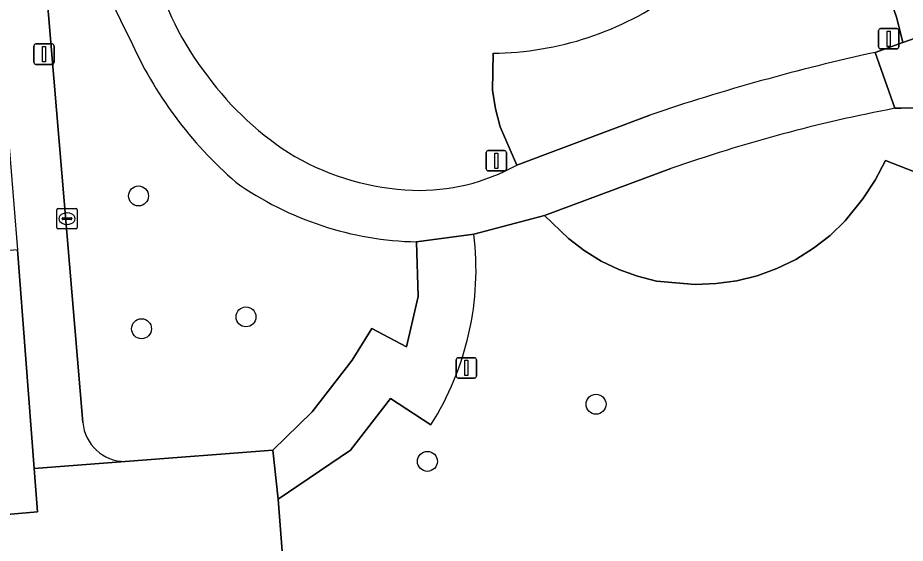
# Model space of a CAD drawing. Extents: x 162989 to 165008, y 383432 to 384338.
# Drawn here: x 164254.78 to 164298.3, y 383939.02 to 383964.81 of the extents above; entities that cross this region are included whole.
import ezdxf

# ---------------------------------------------------------------- set-up
doc = ezdxf.new("R2010")
doc.units = 0
for name, color, linetype in [('IMGEO_Boom', 7, 'Continuous'), ('IMGEO_Groenvoorziening', 7, 'Continuous'), ('IMGEO_Kolk', 7, 'Continuous'), ('IMGEO_Lichtmast', 7, 'Continuous'), ('IMGEO_Pand', 7, 'Continuous'), ('IMGEO_Voetpad_halfverhard', 7, 'Continuous'), ('IMGEO_Voetpad_open', 7, 'Continuous')]:
    doc.layers.add(name, color=color, linetype=linetype)

msp = doc.modelspace()

# ---------------------------------------------------------------- linework, layer by layer
at = {"layer": 'IMGEO_Boom'}
for centre in [(164260.703, 383956.063), (164265.973, 383950.13), (164260.851, 383949.548), (164283.14, 383945.844), (164274.871, 383943.042)]:
    msp.add_circle(centre, 0.489, dxfattribs=at)
at = {"layer": 'IMGEO_Groenvoorziening'}
for points in [[(164290.879, 383971.484), (164291.851, 383971.193), (164292.788, 383970.802), (164293.679, 383970.315), (164294.514, 383969.738), (164295.284, 383969.077), (164295.981, 383968.339), (164296.597, 383967.532), (164297.125, 383966.665), (164297.559, 383965.747), (164297.895, 383964.79), (164298.179, 383963.584), (164302.701, 383965.175), (164298.429, 384010.231), (164292.153, 384009.25), (164293.255, 383994.351), (164291.436, 383987.559)], [(164255.736, 383971.524), (164256.154, 383966.522), (164257.974, 383944.95)], [(164296.828, 383963.108), (164298.179, 383963.584), (164297.895, 383964.79), (164297.559, 383965.747), (164297.125, 383966.665), (164296.597, 383967.532), (164295.981, 383968.339), (164295.284, 383969.077), (164294.514, 383969.738), (164293.679, 383970.315), (164292.788, 383970.802), (164291.851, 383971.193), (164290.879, 383971.484), (164290.412, 383969.419)], [(164279.258, 383957.581), (164278.432, 383959.448), (164278.204, 383960.342), (164278.07, 383961.256), (164278.088, 383963.066)], [(164278.088, 383963.066), (164278.07, 383961.256), (164278.204, 383960.342), (164278.432, 383959.448), (164279.258, 383957.581), (164285.779, 383960.033)], [(164295.355, 383954.842), (164296.23, 383955.924), (164296.832, 383956.836), (164297.335, 383957.807), (164302.187, 383955.899), (164305.425, 383953.58), (164309.846, 383951.777), (164309.165, 383959.76), (164309.037, 383961.321), (164305.419, 383960.568), (164298.1, 383960.371), (164297.798, 383960.363)], [(164309.846, 383951.777), (164305.425, 383953.58), (164302.187, 383955.899), (164297.335, 383957.807), (164296.832, 383956.836), (164296.23, 383955.924), (164295.355, 383954.842), (164294.615, 383954.129), (164293.805, 383953.496), (164292.933, 383952.952), (164292.01, 383952.503), (164291.044, 383952.152), (164290.047, 383951.904), (164289.029, 383951.761), (164288.002, 383951.726), (164286.108, 383951.889), (164285.167, 383952.12), (164284.256, 383952.448), (164283.384, 383952.87), (164282.561, 383953.381), (164281.796, 383953.975), (164280.616, 383955.106), (164277.147, 383954.186)], [(164286.813, 383957.403), (164280.616, 383955.106), (164281.796, 383953.975), (164282.561, 383953.381), (164283.384, 383952.87), (164284.256, 383952.448), (164285.167, 383952.12), (164286.108, 383951.889), (164288.002, 383951.726), (164289.029, 383951.761), (164290.047, 383951.904), (164291.044, 383952.152), (164292.01, 383952.503), (164292.933, 383952.952), (164293.805, 383953.496), (164294.615, 383954.129), (164295.355, 383954.842)], [(164260.052, 383943.038), (164267.296, 383943.592), (164269.226, 383945.479), (164271.174, 383948.014), (164272.148, 383949.554), (164273.852, 383948.658), (164274.416, 383951.124), (164274.341, 383953.812)], [(164275.044, 383944.837), (164273.06, 383946.127), (164271.099, 383943.592), (164267.551, 383941.193), (164268.06, 383934.587)]]:
    msp.add_lwpolyline(points, dxfattribs=at)
for centre, radius, start, end in [((164278.946, 383973.748), 21.171, 185.3671, 208.1991), ((164275.396, 383970.843), 14.388, 194.1708, 218.1535), ((164277.935, 383978.471), 15.406, 270.5692, 305.9015), ((164277.935, 383978.471), 15.406, 270.5692, 305.9015), ((164278.642, 383971.909), 20.089, 203.9808, 229.0629), ((164319.52, 383860.183), 105.397, 102.43329, 108.67109), ((164276.275, 383970.859), 15.098, 216.1371, 238.4308), ((164312.008, 383885.763), 75.941, 100.78487, 109.37642), ((164274.697, 383969.165), 12.837, 240.4761, 267.5414), ((164274.455, 383966.215), 9.88, 268.2062, 299.0844), ((164274.67, 383969.714), 15.905, 234.6997, 268.8148), ((164263.038, 383952.449), 14.216, 327.6259, 7.0194), ((164260.042, 383945.112), 2.074, 184.4755, 270.2892)]:
    msp.add_arc(centre, radius, start, end, dxfattribs=at)
at = {"layer": 'IMGEO_Kolk'}
for p, q in [((164256.695, 383954.523), (164256.695, 383955.375)), ((164256.77, 383955.449), (164257.622, 383955.449)), ((164257.696, 383955.375), (164257.696, 383954.523)), ((164256.954, 383954.943), (164256.954, 383954.955)), ((164257.392, 383954.906), (164256.994, 383954.906)), ((164256.997, 383954.992), (164257.395, 383954.992)), ((164257.183, 383955.229), (164257.208, 383955.229)), ((164257.438, 383954.955), (164257.438, 383954.943)), ((164257.622, 383954.449), (164256.77, 383954.449)), ((164257.206, 383954.669), (164257.181, 383954.669))]:
    msp.add_line(p, q, dxfattribs=at)
for points in [[(164256.695, 383954.523), (164256.695, 383955.375)], [(164256.77, 383955.449), (164257.622, 383955.449)], [(164257.696, 383955.375), (164257.696, 383954.523)], [(164257.622, 383954.449), (164256.77, 383954.449)]]:
    msp.add_lwpolyline(points, dxfattribs=at)
for centre, radius, start, end in [((164256.772, 383955.373), 0.0765, 91.552, 178.448), ((164256.772, 383955.373), 0.0765, 91.552, 178.448), ((164257.62, 383955.373), 0.0765, 1.552, 88.448), ((164257.62, 383955.373), 0.0765, 1.552, 88.448), ((164256.994, 383954.952), 0.0403, 85.8775, 175.7526), ((164256.991, 383954.942), 0.0366, 178.938, 274.7102), ((164257.395, 383954.949), 0.043, 264.8664, 352.4533), ((164257.399, 383954.954), 0.0386, 1.7309, 96.639), ((164256.772, 383954.525), 0.0765, 181.552, 268.448), ((164256.772, 383954.525), 0.0765, 181.552, 268.448), ((164257.62, 383954.525), 0.0765, 271.552, 358.448), ((164257.62, 383954.525), 0.0765, 271.552, 358.448)]:
    msp.add_arc(centre, radius, start, end, dxfattribs=at)
for centre, major_axis, ratio, start_param, end_param in [((164257.182, 383954.949), (-0.387, 0.002), 0.722429, 4.712389, 7.853982), ((164257.207, 383954.949), (-0.39, 0.002), 0.717154, 1.570796, 4.712389)]:
    msp.add_ellipse(centre, major_axis=major_axis, ratio=ratio, start_param=start_param, end_param=end_param, dxfattribs=at)
at = {"layer": 'IMGEO_Lichtmast'}
for p, q in [((164296.997, 383963.376), (164296.997, 383964.176)), ((164296.997, 383964.176), (164296.997, 383963.376)), ((164297.097, 383964.276), (164297.887, 383964.276)), ((164297.887, 383964.276), (164297.097, 383964.276)), ((164297.987, 383964.176), (164297.987, 383963.376)), ((164297.987, 383963.376), (164297.987, 383964.176)), ((164255.575, 383962.619), (164255.575, 383963.419)), ((164255.575, 383963.419), (164255.575, 383962.619)), ((164255.675, 383963.519), (164256.465, 383963.519)), ((164256.465, 383963.519), (164255.675, 383963.519)), ((164256.565, 383963.419), (164256.565, 383962.619)), ((164256.565, 383962.619), (164256.565, 383963.419)), ((164297.887, 383963.276), (164297.097, 383963.276)), ((164297.097, 383963.276), (164297.887, 383963.276)), ((164256.465, 383962.519), (164255.675, 383962.519)), ((164255.675, 383962.519), (164256.465, 383962.519)), ((164277.753, 383957.391), (164277.753, 383958.191)), ((164277.753, 383958.191), (164277.753, 383957.391)), ((164277.853, 383958.291), (164278.643, 383958.291)), ((164278.643, 383958.291), (164277.853, 383958.291)), ((164278.743, 383958.191), (164278.743, 383957.391)), ((164278.743, 383957.391), (164278.743, 383958.191)), ((164278.643, 383957.291), (164277.853, 383957.291)), ((164277.853, 383957.291), (164278.643, 383957.291)), ((164276.283, 383947.227), (164276.283, 383948.027)), ((164276.283, 383948.027), (164276.283, 383947.227)), ((164276.383, 383948.127), (164277.173, 383948.127)), ((164277.173, 383948.127), (164276.383, 383948.127)), ((164277.273, 383948.027), (164277.273, 383947.227)), ((164277.273, 383947.227), (164277.273, 383948.027)), ((164277.173, 383947.127), (164276.383, 383947.127)), ((164276.383, 383947.127), (164277.173, 383947.127))]:
    msp.add_line(p, q, dxfattribs=at)
for points in [[(164297.417, 383964.151), (164297.567, 383964.151), (164297.567, 383963.401), (164297.417, 383963.401), (164297.417, 383964.151)], [(164255.995, 383963.394), (164256.145, 383963.394), (164256.145, 383962.644), (164255.995, 383962.644), (164255.995, 383963.394)], [(164278.173, 383958.166), (164278.323, 383958.166), (164278.323, 383957.416), (164278.173, 383957.416), (164278.173, 383958.166)], [(164276.703, 383948.002), (164276.853, 383948.002), (164276.853, 383947.252), (164276.703, 383947.252), (164276.703, 383948.002)]]:
    msp.add_lwpolyline(points, dxfattribs=at)
for centre, start, end in [((164297.097, 383964.176), 90, 180), ((164297.097, 383964.176), 90, 180), ((164297.887, 383964.176), 0, 90), ((164297.887, 383964.176), 360, 90), ((164255.675, 383963.419), 90, 180), ((164255.675, 383963.419), 90, 180), ((164256.465, 383963.419), 0, 90), ((164256.465, 383963.419), 360, 90), ((164297.097, 383963.376), 180, 270), ((164297.097, 383963.376), 180, 270), ((164297.887, 383963.376), 270, 0), ((164297.887, 383963.376), 270, 0), ((164255.675, 383962.619), 180, 270), ((164255.675, 383962.619), 180, 270), ((164256.465, 383962.619), 270, 0), ((164256.465, 383962.619), 270, 0), ((164277.853, 383958.191), 90, 180), ((164277.853, 383958.191), 90, 180), ((164278.643, 383958.191), 0, 90), ((164278.643, 383958.191), 360, 90), ((164277.853, 383957.391), 180, 270), ((164277.853, 383957.391), 180, 270), ((164278.643, 383957.391), 270, 0), ((164278.643, 383957.391), 270, 0), ((164276.383, 383948.027), 90, 180), ((164276.383, 383948.027), 90, 180), ((164277.173, 383948.027), 0, 90), ((164277.173, 383948.027), 360, 90), ((164276.383, 383947.227), 180, 270), ((164276.383, 383947.227), 180, 270), ((164277.173, 383947.227), 270, 0), ((164277.173, 383947.227), 270, 0)]:
    msp.add_arc(centre, 0.1, start, end, dxfattribs=at)
at = {"layer": 'IMGEO_Pand'}
msp.add_lwpolyline([(164247.308, 383946.999), (164252.667, 383947.468), (164253.29, 383940.358), (164255.754, 383940.574), (164255.591, 383942.692), (164254.766, 383953.415), (164252.33, 383953.202), (164246.958, 383952.731), (164246.975, 383952.561), (164241.239, 383952.057), (164241.805, 383945.571), (164241.621, 383945.554), (164242.041, 383939.221), (164247.936, 383939.823)], close=True, dxfattribs=at)
at = {"layer": 'IMGEO_Voetpad_halfverhard'}
for points in [[(164297.798, 383960.363), (164296.828, 383963.108)], [(164285.779, 383960.033), (164279.258, 383957.581)], [(164274.341, 383953.812), (164277.147, 383954.186), (164280.616, 383955.106), (164286.813, 383957.403)]]:
    msp.add_lwpolyline(points, dxfattribs=at)
for centre, radius, start, end in [((164278.946, 383973.748), 21.171, 185.3671, 208.1991), ((164275.396, 383970.843), 14.388, 194.1708, 218.1535), ((164278.642, 383971.909), 20.089, 203.9808, 229.0629), ((164319.52, 383860.183), 105.397, 102.43329, 108.67109), ((164276.275, 383970.859), 15.098, 216.1371, 238.4308), ((164312.008, 383885.763), 75.941, 100.78487, 109.37642), ((164274.697, 383969.165), 12.837, 240.4761, 267.5414), ((164274.455, 383966.215), 9.88, 268.2062, 299.0844), ((164274.67, 383969.714), 15.905, 234.6997, 268.8148)]:
    msp.add_arc(centre, radius, start, end, dxfattribs=at)
at = {"layer": 'IMGEO_Voetpad_open'}
for points in [[(164256.154, 383966.522), (164253.686, 383966.227), (164254.313, 383959.063), (164254.409, 383957.867), (164254.766, 383953.415), (164255.591, 383942.692), (164260.052, 383943.038)], [(164257.974, 383944.95), (164256.154, 383966.522)], [(164277.147, 383954.186), (164274.341, 383953.812), (164274.416, 383951.124), (164273.852, 383948.658), (164272.148, 383949.554), (164271.174, 383948.014), (164269.226, 383945.479), (164267.296, 383943.592), (164267.551, 383941.193), (164271.099, 383943.592), (164273.06, 383946.127), (164275.044, 383944.837)], [(164268.06, 383934.587), (164267.551, 383941.193), (164267.296, 383943.592), (164260.052, 383943.038), (164255.591, 383942.692), (164255.754, 383940.574), (164253.29, 383940.358)]]:
    msp.add_lwpolyline(points, dxfattribs=at)
msp.add_lwpolyline([(164308.248, 383961.857), (164307.891, 383961.831), (164307.552, 383965.231), (164307.909, 383965.231), (164308.709, 383965.318), (164308.664, 383965.869), (164305.092, 383966.017), (164302.701, 383965.175), (164298.179, 383963.584), (164296.828, 383963.108), (164297.798, 383960.363), (164298.1, 383960.371), (164305.419, 383960.568), (164309.037, 383961.321), (164308.987, 383961.924)], close=True, dxfattribs=at)
for centre, radius, start, end in [((164263.038, 383952.449), 14.216, 327.6259, 7.0194), ((164260.042, 383945.112), 2.074, 184.4755, 270.2892)]:
    msp.add_arc(centre, radius, start, end, dxfattribs=at)

doc.saveas('drawing.dxf')
